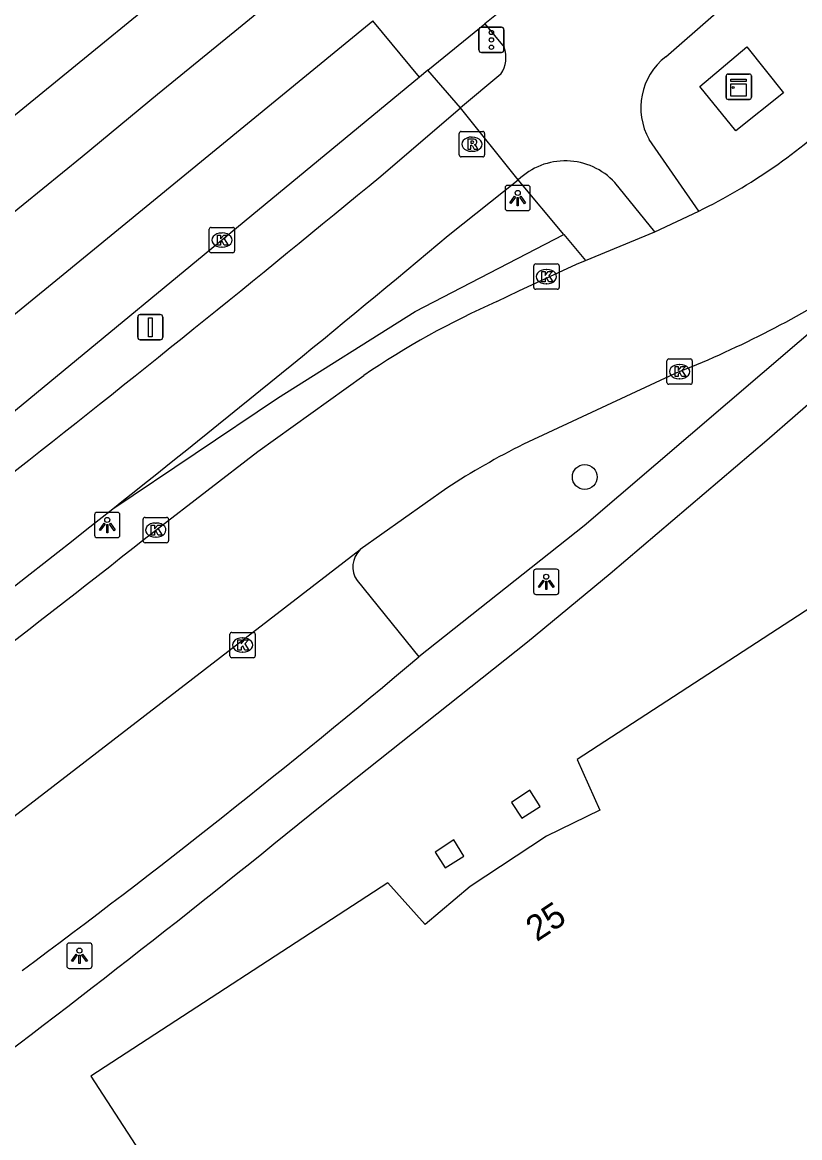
# Model space of a CAD drawing. Extents: x 157793 to 159380, y 380882 to 382313.
# Drawn here: x 159170.13 to 159200.79, y 382136.4 to 382180.38 of the extents above; entities that cross this region are included whole.
import ezdxf

# ---------------------------------------------------------------- set-up
doc = ezdxf.new("R2010")
doc.units = 0
for name, color, linetype in [('IMGEO_Berm_groen', 7, 'Continuous'), ('IMGEO_Boom', 7, 'Continuous'), ('IMGEO_Fietspad_gesloten', 7, 'Continuous'), ('IMGEO_Kast', 7, 'Continuous'), ('IMGEO_Kolk', 7, 'Continuous'), ('IMGEO_Lichtpunt', 7, 'Continuous'), ('IMGEO_Pand', 7, 'Continuous'), ('IMGEO_Pand_nummerreeks', 7, 'Continuous'), ('IMGEO_Parkeervlak_open', 7, 'Continuous'), ('IMGEO_Rijbaan_lokaal_open', 7, 'Continuous'), ('IMGEO_Rijbaan_regionaal_gesloten', 7, 'Continuous'), ('IMGEO_Rioolput', 7, 'Continuous'), ('IMGEO_Verkeersbordpaal', 7, 'Continuous'), ('IMGEO_Verkeerseiland_groen', 7, 'Continuous'), ('IMGEO_Verkeersregelinstallatiepaal', 7, 'Continuous'), ('IMGEO_Voetpad_open', 7, 'Continuous')]:
    doc.layers.add(name, color=color, linetype=linetype)

msp = doc.modelspace()

# ---------------------------------------------------------------- linework, layer by layer
at = {"layer": 'IMGEO_Berm_groen'}
msp.add_lwpolyline([(159173.698, 382161.203), (159180.193, 382165.568), (159185.623, 382168.981), (159191.487, 382172.013)], dxfattribs=at)
at = {"layer": 'IMGEO_Boom'}
msp.add_circle((159192.312, 382162.454), 0.489, dxfattribs=at)
at = {"layer": 'IMGEO_Fietspad_gesloten'}
for points in [[(159195.508, 382179.024), (159201.356, 382184.144)], [(159188.373, 382180.322), (159189.132, 382179.402)], [(159189.007, 382178.343), (159187.406, 382177.016)], [(159184.269, 382174.321), (159187.406, 382177.016)], [(159189.689, 382174.171), (159187.406, 382177.016)], [(159196.817, 382172.943), (159194.854, 382175.765)], [(159186.93, 382171.976), (159189.689, 382174.171)], [(159195.081, 382172.126), (159193.499, 382174.064)]]:
    msp.add_lwpolyline(points, dxfattribs=at)
for centre, radius, start, end in [((159188.043, 382178.994), 1.163, 325.9784, 20.558), ((159197.065, 382177.016), 2.541, 127.7952, 209.5106), ((159191.542, 382172.254), 2.666, 42.7557, 134.027), ((158688.067, 382775.09), 779.192, 306.755074, 309.554815), ((158773.385, 382666.403), 644.575, 308.392817, 309.90957), ((158773.585, 382665.778), 643.961, 306.443267, 308.413394)]:
    msp.add_arc(centre, radius, start, end, dxfattribs=at)
at = {"layer": 'IMGEO_Kast'}
for p, q in [((159197.884, 382177.42), (159197.884, 382178.261)), ((159197.884, 382178.261), (159197.884, 382177.42)), ((159197.959, 382178.345), (159198.8, 382178.345)), ((159198.8, 382178.345), (159197.959, 382178.345)), ((159198.884, 382178.27), (159198.884, 382177.429)), ((159198.884, 382177.429), (159198.884, 382178.27)), ((159198.809, 382177.345), (159197.968, 382177.345)), ((159197.968, 382177.345), (159198.809, 382177.345))]:
    msp.add_line(p, q, dxfattribs=at)
for points in [[(159198.079, 382178.135), (159198.679, 382178.135), (159198.679, 382178.05), (159198.079, 382178.05), (159198.079, 382178.135)], [(159198.079, 382177.96), (159198.679, 382177.96), (159198.679, 382177.471), (159198.079, 382177.471), (159198.079, 382177.96)]]:
    msp.add_lwpolyline(points, dxfattribs=at)
msp.add_circle((159198.163, 382177.809), 0.0377, dxfattribs=at)
for centre, start, end in [((159197.962, 382178.267), 92.4484, 184.2845), ((159197.962, 382178.267), 92.4484, 184.2845), ((159198.806, 382178.267), 2.4484, 94.2845), ((159198.806, 382178.267), 2.4484, 94.2845), ((159197.962, 382177.423), 182.4484, 274.2845), ((159197.962, 382177.423), 182.4484, 274.2845), ((159198.806, 382177.423), 272.4484, 4.2845), ((159198.806, 382177.423), 272.4484, 4.2845)]:
    msp.add_arc(centre, 0.0779, start, end, dxfattribs=at)
at = {"layer": 'IMGEO_Kolk'}
for p, q in [((159177.501, 382171.37), (159177.501, 382172.222)), ((159177.576, 382172.296), (159178.428, 382172.296)), ((159177.989, 382172.076), (159178.014, 382172.076)), ((159178.502, 382172.222), (159178.502, 382171.37)), ((159178.012, 382171.516), (159177.987, 382171.516)), ((159178.428, 382171.296), (159177.576, 382171.296)), ((159190.302, 382169.929), (159190.302, 382170.781)), ((159190.377, 382170.855), (159191.229, 382170.855)), ((159190.79, 382170.635), (159190.815, 382170.635)), ((159191.303, 382170.781), (159191.303, 382169.929)), ((159191.229, 382169.855), (159190.377, 382169.855)), ((159190.813, 382170.075), (159190.788, 382170.075)), ((159195.628, 382167.111), (159196.48, 382167.111)), ((159195.553, 382166.185), (159195.553, 382167.037)), ((159196.041, 382166.891), (159196.066, 382166.891)), ((159196.554, 382167.037), (159196.554, 382166.185)), ((159196.064, 382166.331), (159196.039, 382166.331)), ((159196.48, 382166.111), (159195.628, 382166.111)), ((159174.893, 382159.934), (159174.893, 382160.786)), ((159174.968, 382160.86), (159175.82, 382160.86)), ((159175.381, 382160.64), (159175.406, 382160.64)), ((159175.894, 382160.786), (159175.894, 382159.934)), ((159175.404, 382160.08), (159175.379, 382160.08)), ((159175.82, 382159.86), (159174.968, 382159.86)), ((159178.314, 382155.403), (159178.314, 382156.255)), ((159178.389, 382156.329), (159179.241, 382156.329)), ((159178.802, 382156.109), (159178.827, 382156.109)), ((159179.315, 382156.255), (159179.315, 382155.403)), ((159179.241, 382155.329), (159178.389, 382155.329)), ((159178.825, 382155.549), (159178.8, 382155.549))]:
    msp.add_line(p, q, dxfattribs=at)
for points in [[(159177.501, 382171.37), (159177.501, 382172.222)], [(159177.576, 382172.296), (159178.428, 382172.296)], [(159177.822, 382171.996), (159177.945, 382171.996), (159177.945, 382171.845), (159178.075, 382171.996), (159178.239, 382171.996), (159178.093, 382171.845), (159178.246, 382171.596), (159178.094, 382171.596), (159178.009, 382171.76), (159177.945, 382171.693), (159177.945, 382171.596), (159177.822, 382171.596), (159177.822, 382171.996)], [(159178.502, 382172.222), (159178.502, 382171.37)], [(159178.428, 382171.296), (159177.576, 382171.296)], [(159190.302, 382169.929), (159190.302, 382170.781)], [(159190.377, 382170.855), (159191.229, 382170.855)], [(159191.303, 382170.781), (159191.303, 382169.929)], [(159190.623, 382170.555), (159190.746, 382170.555), (159190.746, 382170.404), (159190.876, 382170.555), (159191.04, 382170.555), (159190.894, 382170.404), (159191.047, 382170.155), (159190.895, 382170.155), (159190.81, 382170.319), (159190.746, 382170.252), (159190.746, 382170.155), (159190.623, 382170.155), (159190.623, 382170.555)], [(159191.229, 382169.855), (159190.377, 382169.855)], [(159195.628, 382167.111), (159196.48, 382167.111)], [(159195.553, 382166.185), (159195.553, 382167.037)], [(159195.874, 382166.811), (159195.997, 382166.811), (159195.997, 382166.66), (159196.127, 382166.811), (159196.291, 382166.811), (159196.145, 382166.66), (159196.298, 382166.411), (159196.146, 382166.411), (159196.061, 382166.575), (159195.997, 382166.508), (159195.997, 382166.411), (159195.874, 382166.411), (159195.874, 382166.811)], [(159196.554, 382167.037), (159196.554, 382166.185)], [(159196.48, 382166.111), (159195.628, 382166.111)], [(159174.893, 382159.934), (159174.893, 382160.786)], [(159174.968, 382160.86), (159175.82, 382160.86)], [(159175.214, 382160.56), (159175.337, 382160.56), (159175.337, 382160.409), (159175.467, 382160.56), (159175.631, 382160.56), (159175.485, 382160.409), (159175.638, 382160.16), (159175.486, 382160.16), (159175.401, 382160.324), (159175.337, 382160.257), (159175.337, 382160.16), (159175.214, 382160.16), (159175.214, 382160.56)], [(159175.894, 382160.786), (159175.894, 382159.934)], [(159175.82, 382159.86), (159174.968, 382159.86)], [(159178.314, 382155.403), (159178.314, 382156.255)], [(159178.389, 382156.329), (159179.241, 382156.329)], [(159179.315, 382156.255), (159179.315, 382155.403)], [(159178.635, 382156.029), (159178.758, 382156.029), (159178.758, 382155.878), (159178.888, 382156.029), (159179.052, 382156.029), (159178.906, 382155.878), (159179.059, 382155.629), (159178.907, 382155.629), (159178.822, 382155.793), (159178.758, 382155.726), (159178.758, 382155.629), (159178.635, 382155.629), (159178.635, 382156.029)], [(159179.241, 382155.329), (159178.389, 382155.329)]]:
    msp.add_lwpolyline(points, dxfattribs=at)
for centre, start, end in [((159177.578, 382172.22), 91.552, 178.448), ((159177.578, 382172.22), 91.552, 178.448), ((159178.426, 382172.22), 1.552, 88.448), ((159178.426, 382172.22), 1.552, 88.448), ((159177.578, 382171.372), 181.552, 268.448), ((159177.578, 382171.372), 181.552, 268.448), ((159178.426, 382171.372), 271.552, 358.448), ((159178.426, 382171.372), 271.552, 358.448), ((159190.379, 382170.779), 91.552, 178.448), ((159190.379, 382170.779), 91.552, 178.448), ((159191.227, 382170.779), 1.552, 88.448), ((159191.227, 382170.779), 1.552, 88.448), ((159190.379, 382169.931), 181.552, 268.448), ((159190.379, 382169.931), 181.552, 268.448), ((159191.227, 382169.931), 271.552, 358.448), ((159191.227, 382169.931), 271.552, 358.448), ((159195.63, 382167.035), 91.552, 178.448), ((159195.63, 382167.035), 91.552, 178.448), ((159196.478, 382167.035), 1.552, 88.448), ((159196.478, 382167.035), 1.552, 88.448), ((159195.63, 382166.187), 181.552, 268.448), ((159195.63, 382166.187), 181.552, 268.448), ((159196.478, 382166.187), 271.552, 358.448), ((159196.478, 382166.187), 271.552, 358.448), ((159174.97, 382160.784), 91.552, 178.448), ((159174.97, 382160.784), 91.552, 178.448), ((159175.818, 382160.784), 1.552, 88.448), ((159175.818, 382160.784), 1.552, 88.448), ((159174.97, 382159.936), 181.552, 268.448), ((159174.97, 382159.936), 181.552, 268.448), ((159175.818, 382159.936), 271.552, 358.448), ((159175.818, 382159.936), 271.552, 358.448), ((159178.391, 382156.253), 91.552, 178.448), ((159178.391, 382156.253), 91.552, 178.448), ((159179.239, 382156.253), 1.552, 88.448), ((159179.239, 382156.253), 1.552, 88.448), ((159178.391, 382155.405), 181.552, 268.448), ((159178.391, 382155.405), 181.552, 268.448), ((159179.239, 382155.405), 271.552, 358.448), ((159179.239, 382155.405), 271.552, 358.448)]:
    msp.add_arc(centre, 0.0765, start, end, dxfattribs=at)
for centre, major_axis, ratio, start_param, end_param in [((159177.988, 382171.796), (-0.387, 0.002), 0.722429, 4.712389, 7.853982), ((159178.013, 382171.796), (-0.39, 0.002), 0.717154, 1.570796, 4.712389), ((159190.789, 382170.355), (-0.387, 0.002), 0.722429, 4.712389, 7.853982), ((159190.814, 382170.355), (-0.39, 0.002), 0.717154, 1.570796, 4.712389), ((159196.04, 382166.611), (-0.387, 0.002), 0.722429, 4.712389, 7.853982), ((159196.065, 382166.611), (-0.39, 0.002), 0.717154, 1.570796, 4.712389), ((159175.38, 382160.36), (-0.387, 0.002), 0.722429, 4.712389, 7.853982), ((159175.405, 382160.36), (-0.39, 0.002), 0.717154, 1.570796, 4.712389), ((159178.801, 382155.829), (-0.387, 0.002), 0.722429, 4.712389, 7.853982), ((159178.826, 382155.829), (-0.39, 0.002), 0.717154, 1.570796, 4.712389)]:
    msp.add_ellipse(centre, major_axis=major_axis, ratio=ratio, start_param=start_param, end_param=end_param, dxfattribs=at)
at = {"layer": 'IMGEO_Lichtpunt'}
for p, q in [((159189.169, 382173.859), (159189.169, 382173.052)), ((159189.169, 382173.859), (159189.169, 382173.052)), ((159190.071, 382173.954), (159189.263, 382173.954)), ((159190.071, 382173.954), (159189.263, 382173.954)), ((159190.165, 382173.052), (159190.165, 382173.859)), ((159190.165, 382173.052), (159190.165, 382173.859)), ((159189.263, 382172.958), (159190.071, 382172.958)), ((159189.263, 382172.958), (159190.071, 382172.958)), ((159172.979, 382160.965), (159172.979, 382160.158)), ((159172.979, 382160.965), (159172.979, 382160.158)), ((159173.881, 382161.06), (159173.073, 382161.06)), ((159173.881, 382161.06), (159173.073, 382161.06)), ((159173.975, 382160.158), (159173.975, 382160.965)), ((159173.975, 382160.158), (159173.975, 382160.965)), ((159173.073, 382160.064), (159173.881, 382160.064)), ((159173.073, 382160.064), (159173.881, 382160.064)), ((159190.295, 382158.726), (159190.295, 382157.919)), ((159190.295, 382158.726), (159190.295, 382157.919)), ((159191.197, 382158.821), (159190.389, 382158.821)), ((159191.197, 382158.821), (159190.389, 382158.821)), ((159191.291, 382157.919), (159191.291, 382158.726)), ((159191.291, 382157.919), (159191.291, 382158.726)), ((159190.389, 382157.825), (159191.197, 382157.825)), ((159190.389, 382157.825), (159191.197, 382157.825)), ((159171.882, 382143.981), (159171.882, 382143.174)), ((159171.882, 382143.981), (159171.882, 382143.174)), ((159172.784, 382144.076), (159171.976, 382144.076)), ((159172.784, 382144.076), (159171.976, 382144.076)), ((159172.878, 382143.174), (159172.878, 382143.981)), ((159172.878, 382143.174), (159172.878, 382143.981)), ((159171.976, 382143.08), (159172.784, 382143.08)), ((159171.976, 382143.08), (159172.784, 382143.08))]:
    msp.add_line(p, q, dxfattribs=at)
for points in [[(159189.543, 382173.523), (159189.582, 382173.495), (159189.394, 382173.233), (159189.356, 382173.26), (159189.543, 382173.523)], [(159189.645, 382173.475), (159189.692, 382173.475), (159189.692, 382173.153), (159189.645, 382173.153), (159189.645, 382173.475)], [(159189.755, 382173.495), (159189.793, 382173.522), (159189.98, 382173.26), (159189.941, 382173.232), (159189.755, 382173.495)], [(159173.353, 382160.629), (159173.392, 382160.601), (159173.204, 382160.339), (159173.166, 382160.366), (159173.353, 382160.629)], [(159173.455, 382160.581), (159173.502, 382160.581), (159173.502, 382160.259), (159173.455, 382160.259), (159173.455, 382160.581)], [(159173.565, 382160.601), (159173.603, 382160.628), (159173.79, 382160.366), (159173.751, 382160.338), (159173.565, 382160.601)], [(159190.669, 382158.39), (159190.708, 382158.362), (159190.52, 382158.1), (159190.482, 382158.127), (159190.669, 382158.39)], [(159190.771, 382158.342), (159190.818, 382158.342), (159190.818, 382158.02), (159190.771, 382158.02), (159190.771, 382158.342)], [(159190.881, 382158.362), (159190.919, 382158.389), (159191.106, 382158.127), (159191.067, 382158.099), (159190.881, 382158.362)], [(159172.256, 382143.645), (159172.295, 382143.617), (159172.107, 382143.355), (159172.069, 382143.382), (159172.256, 382143.645)], [(159172.358, 382143.597), (159172.405, 382143.597), (159172.405, 382143.275), (159172.358, 382143.275), (159172.358, 382143.597)], [(159172.468, 382143.617), (159172.506, 382143.644), (159172.693, 382143.382), (159172.654, 382143.354), (159172.468, 382143.617)]]:
    msp.add_lwpolyline(points, dxfattribs=at)
for centre in [(159189.668, 382173.657), (159173.478, 382160.763), (159190.794, 382158.524), (159172.381, 382143.779)]:
    msp.add_circle(centre, 0.0994, dxfattribs=at)
for centre, start, end in [((159189.263, 382173.859), 90, 180), ((159189.263, 382173.859), 90, 180), ((159190.071, 382173.859), 0, 90), ((159190.071, 382173.859), 0, 90), ((159189.263, 382173.052), 180, 270), ((159189.263, 382173.052), 180, 270), ((159190.071, 382173.052), 270, 0), ((159190.071, 382173.052), 270, 360), ((159173.073, 382160.965), 90, 180), ((159173.073, 382160.965), 90, 180), ((159173.881, 382160.965), 0, 90), ((159173.881, 382160.965), 0, 90), ((159173.073, 382160.158), 180, 270), ((159173.073, 382160.158), 180, 270), ((159173.881, 382160.158), 270, 0), ((159173.881, 382160.158), 270, 360), ((159190.389, 382158.726), 90, 180), ((159190.389, 382158.726), 90, 180), ((159191.197, 382158.726), 0, 90), ((159191.197, 382158.726), 0, 90), ((159190.389, 382157.919), 180, 270), ((159190.389, 382157.919), 180, 270), ((159191.197, 382157.919), 270, 0), ((159191.197, 382157.919), 270, 360), ((159171.976, 382143.981), 90, 180), ((159171.976, 382143.981), 90, 180), ((159172.784, 382143.981), 0, 90), ((159172.784, 382143.981), 0, 90), ((159171.976, 382143.174), 180, 270), ((159171.976, 382143.174), 180, 270), ((159172.784, 382143.174), 270, 0), ((159172.784, 382143.174), 270, 360)]:
    msp.add_arc(centre, 0.0946, start, end, dxfattribs=at)
at = {"layer": 'IMGEO_Pand'}
for points in [[(159203.719, 382158.931), (159192.007, 382151.314), (159192.91, 382149.313), (159190.807, 382148.297), (159187.791, 382146.301), (159186.012, 382144.806), (159184.539, 382146.45), (159172.828, 382138.828), (159175.557, 382134.639), (159179.206, 382129.038), (159179.776, 382129.409), (159181.275, 382127.106), (159180.706, 382126.736), (159190.01, 382112.454), (159196.461, 382116.658), (159196.281, 382116.935), (159197.412, 382117.672)], [(159190.149, 382150.101), (159189.417, 382149.62), (159189.836, 382149.008), (159190.552, 382149.462), (159190.149, 382150.101)], [(159187.143, 382148.146), (159186.406, 382147.659), (159186.807, 382147.047), (159187.54, 382147.505), (159187.143, 382148.146)]]:
    msp.add_lwpolyline(points, dxfattribs=at)
at = {"layer": 'IMGEO_Parkeervlak_open'}
msp.add_lwpolyline([(159183.331, 382158.369), (159185.765, 382155.358)], dxfattribs=at)
msp.add_arc((159184.123, 382158.907), 0.957, 133.9261, 214.1628, dxfattribs=at)
at = {"layer": 'IMGEO_Rijbaan_lokaal_open'}
for points in [[(159195.081, 382172.126), (159196.817, 382172.943)], [(159192.336, 382170.994), (159195.081, 382172.126)], [(159188.849, 382169.375), (159189.707, 382169.79), (159191.985, 382170.848), (159192.336, 382170.994)], [(159175.394, 382160.36), (159179.419, 382163.466), (159183.593, 382166.453)], [(159196.054, 382166.611), (159189.895, 382163.746)], [(159186.877, 382162.015), (159183.459, 382159.596)], [(159166.456, 382146.499), (159183.459, 382159.596)]]:
    msp.add_lwpolyline(points, dxfattribs=at)
for centre, radius, start, end in [((159187.093, 382192.914), 22.213, 295.9615, 313.6022), ((159180.987, 382204.358), 40.642, 291.7596, 302.7352), ((159202.068, 382139.409), 32.752, 113.8038, 124.3387), ((159202.98, 382137.435), 29.385, 116.4429, 123.2307), ((158676.255, 382794.699), 807.172, 305.570938, 308.197965)]:
    msp.add_arc(centre, radius, start, end, dxfattribs=at)
at = {"layer": 'IMGEO_Rijbaan_regionaal_gesloten'}
for points in [[(159131.292, 382148.718), (159135.25, 382151.178), (159138.747, 382153.243), (159142.049, 382155.309), (159145.288, 382157.474), (159148.687, 382159.885), (159155.024, 382164.659), (159180.096, 382185.126)], [(159181.966, 382182.858), (159178.506, 382180.026), (159175.458, 382177.531), (159172.492, 382175.074), (159169.391, 382172.56), (159166.192, 382169.895), (159163.118, 382167.334), (159160.001, 382164.825), (159156.868, 382162.336), (159153.545, 382159.807), (159150.306, 382157.404), (159147.059, 382155.079), (159143.762, 382152.827), (159140.346, 382150.626), (159136.957, 382148.498), (159130.272, 382144.624), (159126.795, 382142.679), (159123.251, 382140.697), (159119.807, 382138.771), (159116.364, 382136.845), (159112.74, 382134.818)], [(159189.888, 382181.545), (159188.373, 382180.322)], [(159135.725, 382143.942), (159138.593, 382145.657), (159141.87, 382147.736), (159145.511, 382150.133), (159148.693, 382152.402), (159151.991, 382154.753), (159155.224, 382157.192), (159158.478, 382159.698), (159161.532, 382162.118), (159164.723, 382164.722), (159167.914, 382167.327), (159171.445, 382170.209), (159183.954, 382180.445)], [(159185.792, 382178.216), (159183.954, 382180.445)], [(159186.127, 382178.492), (159188.373, 382180.322)], [(159185.792, 382178.216), (159163.758, 382160.057), (159156.408, 382154.416), (159153.13, 382152.042)], [(159186.127, 382178.492), (159185.792, 382178.216)]]:
    msp.add_lwpolyline(points, dxfattribs=at)
at = {"layer": 'IMGEO_Rioolput'}
for p, q in [((159187.361, 382175.152), (159187.361, 382176.004)), ((159187.436, 382176.078), (159188.288, 382176.078)), ((159188.362, 382176.004), (159188.362, 382175.152)), ((159187.849, 382175.858), (159187.874, 382175.858)), ((159188.288, 382175.078), (159187.436, 382175.078)), ((159187.872, 382175.298), (159187.847, 382175.298))]:
    msp.add_line(p, q, dxfattribs=at)
for points in [[(159187.361, 382175.152), (159187.361, 382176.004)], [(159187.436, 382176.078), (159188.288, 382176.078)], [(159188.362, 382176.004), (159188.362, 382175.152)], [(159187.95, 382175.776), (159187.698, 382175.778), (159187.698, 382175.378)], [(159187.698, 382175.378), (159187.822, 382175.378), (159187.822, 382175.54), (159187.833, 382175.54)], [(159187.876, 382175.697), (159187.822, 382175.697), (159187.822, 382175.616)], [(159187.822, 382175.616), (159187.874, 382175.616)], [(159187.88, 382175.511), (159187.951, 382175.378), (159188.091, 382175.378), (159188.026, 382175.504)], [(159188.288, 382175.078), (159187.436, 382175.078)]]:
    msp.add_lwpolyline(points, dxfattribs=at)
for centre, radius, start, end in [((159187.438, 382176.002), 0.0765, 91.552, 178.448), ((159187.438, 382176.002), 0.0765, 91.552, 178.448), ((159188.286, 382176.002), 0.0765, 1.552, 88.448), ((159188.286, 382176.002), 0.0765, 1.552, 88.448), ((159187.832, 382175.487), 0.0533, 26.0293, 88.6989), ((159187.858, 382175.805), 0.19, 274.7715, 282.9687), ((159187.882, 382175.601), 0.0964, 77.0061, 93.1865), ((159187.896, 382175.658), 0.0378, 276.6634, 79.6772), ((159187.949, 382175.666), 0.109, 350.3612, 89.416), ((159187.947, 382175.666), 0.112, 277.5842, 350.9817), ((159187.931, 382175.451), 0.108, 29.5134, 73.7905), ((159187.438, 382175.154), 0.0765, 181.552, 268.448), ((159187.438, 382175.154), 0.0765, 181.552, 268.448), ((159188.286, 382175.154), 0.0765, 271.552, 358.448), ((159188.286, 382175.154), 0.0765, 271.552, 358.448)]:
    msp.add_arc(centre, radius, start, end, dxfattribs=at)
for centre, major_axis, ratio, start_param, end_param in [((159187.848, 382175.578), (-0.387, 0.002), 0.722429, 4.712389, 7.853982), ((159187.873, 382175.578), (-0.39, 0.002), 0.717154, 1.570796, 4.712389)]:
    msp.add_ellipse(centre, major_axis=major_axis, ratio=ratio, start_param=start_param, end_param=end_param, dxfattribs=at)
at = {"layer": 'IMGEO_Verkeersbordpaal'}
for p, q in [((159174.781, 382168.862), (159175.571, 382168.862)), ((159175.571, 382168.862), (159174.781, 382168.862)), ((159174.681, 382167.962), (159174.681, 382168.762)), ((159174.681, 382168.762), (159174.681, 382167.962)), ((159175.671, 382168.762), (159175.671, 382167.962)), ((159175.671, 382167.962), (159175.671, 382168.762)), ((159175.571, 382167.862), (159174.781, 382167.862)), ((159174.781, 382167.862), (159175.571, 382167.862))]:
    msp.add_line(p, q, dxfattribs=at)
msp.add_lwpolyline([(159175.101, 382168.737), (159175.251, 382168.737), (159175.251, 382167.987), (159175.101, 382167.987), (159175.101, 382168.737)], dxfattribs=at)
for centre, start, end in [((159174.781, 382168.762), 90, 180), ((159174.781, 382168.762), 90, 180), ((159175.571, 382168.762), 0, 90), ((159175.571, 382168.762), 360, 90), ((159174.781, 382167.962), 180, 270), ((159174.781, 382167.962), 180, 270), ((159175.571, 382167.962), 270, 0), ((159175.571, 382167.962), 270, 0)]:
    msp.add_arc(centre, 0.1, start, end, dxfattribs=at)
at = {"layer": 'IMGEO_Verkeerseiland_groen'}
msp.add_lwpolyline([(159200.146, 382177.601), (159198.276, 382176.102), (159196.853, 382177.851), (159198.712, 382179.412), (159200.146, 382177.601)], dxfattribs=at)
at = {"layer": 'IMGEO_Verkeersregelinstallatiepaal'}
for p, q in [((159188.137, 382179.292), (159188.137, 382180.092)), ((159188.137, 382180.092), (159188.137, 382179.292)), ((159188.237, 382180.192), (159189.027, 382180.192)), ((159189.027, 382180.192), (159188.237, 382180.192)), ((159189.127, 382180.092), (159189.127, 382179.292)), ((159189.127, 382179.292), (159189.127, 382180.092)), ((159189.027, 382179.192), (159188.237, 382179.192)), ((159188.237, 382179.192), (159189.027, 382179.192))]:
    msp.add_line(p, q, dxfattribs=at)
for centre in [(159188.632, 382179.982), (159188.632, 382179.692), (159188.632, 382179.402)]:
    msp.add_circle(centre, 0.085, dxfattribs=at)
for centre, start, end in [((159188.237, 382180.092), 90, 180), ((159188.237, 382180.092), 90, 180), ((159189.027, 382180.092), 0, 90), ((159189.027, 382180.092), 360, 90), ((159188.237, 382179.292), 180, 270), ((159188.237, 382179.292), 180, 270), ((159189.027, 382179.292), 270, 0), ((159189.027, 382179.292), 270, 0)]:
    msp.add_arc(centre, 0.1, start, end, dxfattribs=at)
at = {"layer": 'IMGEO_Voetpad_open'}
for points in [[(159187.406, 382177.016), (159186.127, 382178.492)], [(159191.487, 382172.013), (159189.689, 382174.171)], [(159191.487, 382172.013), (159192.336, 382170.994)], [(159204.827, 382171.537), (159204.961, 382171.376), (159192.284, 382160.529), (159185.765, 382155.358)], [(159181.943, 382149.518), (159190.06, 382155.954), (159193.318, 382158.646), (159199.494, 382163.902), (159205.082, 382168.776)]]:
    msp.add_lwpolyline(points, dxfattribs=at)
for centre, radius, start, end in [((158970.419, 382411.635), 334.741, 306.62709, 310.03991), ((158898.508, 382497.039), 448.449, 306.71101, 309.20042)]:
    msp.add_arc(centre, radius, start, end, dxfattribs=at)

# ---------------------------------------------------------------- texts
at = {"layer": 'IMGEO_Pand_nummerreeks'}
msp.add_text('25', height=1, rotation=33.4967, dxfattribs=at).set_placement((159190.42, 382144.108))

doc.saveas('drawing.dxf')
